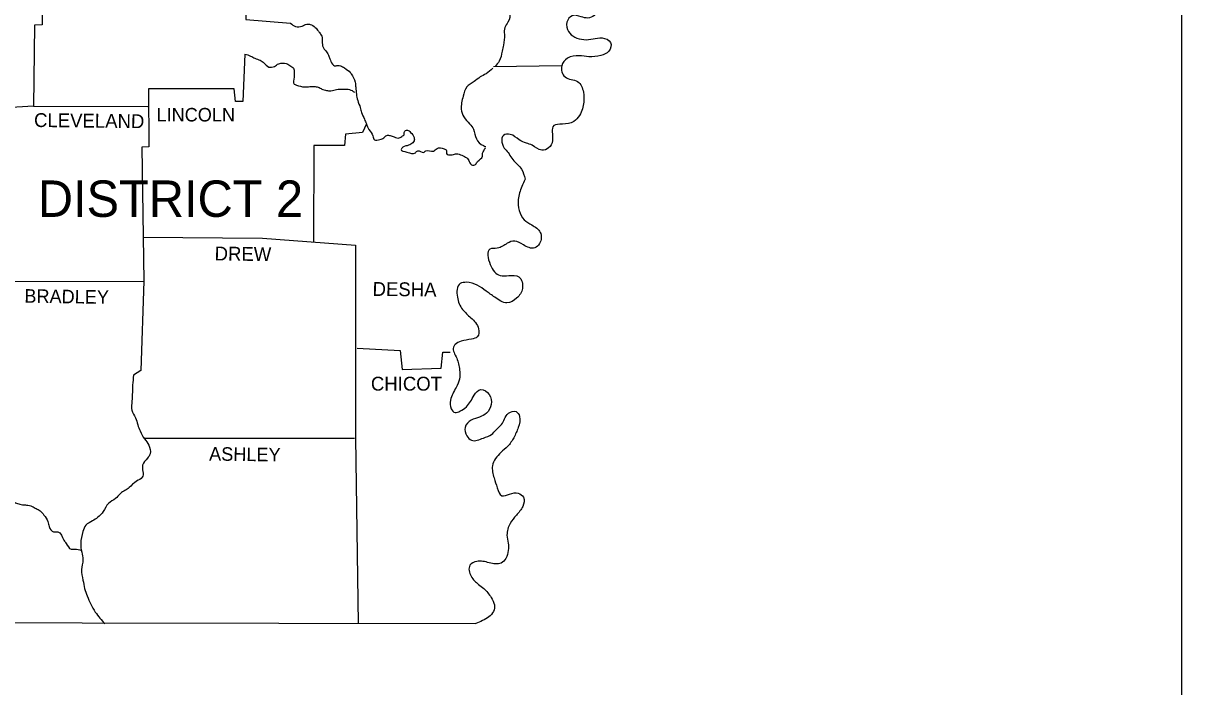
# Model space of a CAD drawing. Extents: x 1671357 to 13005564, y 567358 to 14261451.
# Drawn here: x 12758315.016 to 12758318.61, y 14259950.22 to 14259952.279 of the extents above; entities that cross this region are included whole.
import ezdxf

# ---------------------------------------------------------------- set-up
doc = ezdxf.new("R2010")
doc.units = 0
doc.layers.add('Default', color=7, linetype='Continuous')

msp = doc.modelspace()

# ---------------------------------------------------------------- linework, layer by layer
at = {"layer": 'Default'}
for p, q in [((12758318.61, 14259938.3536), (12758318.61, 14259959.3706)), ((12758316.475, 14259952.1446), (12758316.688, 14259952.1476))]:
    msp.add_line(p, q, dxfattribs=at)
for points in [[(12758316.226, 14259952.7956), (12758315.848, 14259952.8056), (12758315.846, 14259952.6826), (12758315.081, 14259952.6796), (12758315.075, 14259952.2736), (12758315.052, 14259952.2726), (12758315.049, 14259952.0216), (12758314.757, 14259952.0036), (12758314.756, 14259951.8786)], [(12758315.715, 14259952.6666), (12758315.707, 14259952.2896), (12758315.846, 14259952.2786)], [(12758315.704, 14259952.1826), (12758315.698, 14259952.0356), (12758315.675, 14259952.0356), (12758315.671, 14259952.0746), (12758315.405, 14259952.0746), (12758315.406, 14259951.8946), (12758315.385, 14259951.8936), (12758315.391, 14259951.4786)], [(12758315.049, 14259952.0216), (12758315.403, 14259952.0196)], [(12758316.081, 14259951.9666), (12758316.069, 14259951.9396), (12758316.016, 14259951.9346), (12758316.013, 14259951.8986), (12758315.918, 14259951.8986), (12758315.917, 14259951.5996)], [(12758315.388, 14259951.6146), (12758315.759, 14259951.6116), (12758316.047, 14259951.5896)], [(12758316.047, 14259951.5896), (12758316.047, 14259950.9916), (12758316.055, 14259950.4166)], [(12758314.939, 14259951.4776), (12758315.391, 14259951.4786), (12758315.381, 14259951.2006), (12758315.359, 14259951.1866)], [(12758316.052, 14259951.2706), (12758316.186, 14259951.2626), (12758316.192, 14259951.2046), (12758316.313, 14259951.2086), (12758316.318, 14259951.2576), (12758316.341, 14259951.2576)], [(12758312.753, 14259951.2316), (12758312.755, 14259950.4226), (12758316.42, 14259950.4166)], [(12758315.394, 14259950.9906), (12758316.044, 14259950.9906)]]:
    msp.add_lwpolyline(points, dxfattribs=at)
for points in [[(12758317.262, 14259953.1176), (12758317.239, 14259953.0886), (12758317.205, 14259953.1066), (12758317.205, 14259953.1306), (12758317.21, 14259953.1556), (12758317.198, 14259953.1716), (12758317.177, 14259953.1646), (12758317.177, 14259953.1336), (12758317.175, 14259953.1036), (12758317.169, 14259953.0606), (12758317.183, 14259953.0476), (12758317.215, 14259953.0436), (12758317.238, 14259953.0376), (12758317.252, 14259953.0146), (12758317.251, 14259952.9866), (12758317.24, 14259952.9596), (12758317.224, 14259952.9376), (12758317.199, 14259952.9296), (12758317.179, 14259952.9426), (12758317.171, 14259952.9686), (12758317.162, 14259952.9916), (12758317.145, 14259953.0086), (12758317.127, 14259952.9896), (12758317.123, 14259952.9546), (12758317.124, 14259952.9246), (12758317.124, 14259952.8836), (12758317.15, 14259952.8566), (12758317.166, 14259952.8256), (12758317.161, 14259952.7976), (12758317.142, 14259952.7646), (12758317.134, 14259952.7356), (12758317.126, 14259952.6966), (12758317.127, 14259952.6536), (12758317.12, 14259952.6116), (12758317.106, 14259952.5836), (12758317.08, 14259952.5606), (12758317.063, 14259952.5456), (12758317.049, 14259952.5306), (12758317.042, 14259952.5006), (12758317.037, 14259952.4796), (12758317.018, 14259952.4546), (12758317.003, 14259952.4526), (12758316.991, 14259952.4626), (12758316.987, 14259952.4796), (12758316.987, 14259952.4966), (12758316.979, 14259952.5136), (12758316.954, 14259952.5206), (12758316.934, 14259952.5196), (12758316.925, 14259952.5056), (12758316.938, 14259952.4666), (12758316.943, 14259952.4416), (12758316.936, 14259952.4076), (12758316.94, 14259952.4036), (12758316.904, 14259952.3846), (12758316.875, 14259952.3816), (12758316.851, 14259952.3746), (12758316.828, 14259952.3596), (12758316.817, 14259952.3376), (12758316.801, 14259952.3196), (12758316.787, 14259952.3026), (12758316.768, 14259952.2946), (12758316.747, 14259952.2986), (12758316.719, 14259952.3016), (12758316.703, 14259952.2816), (12758316.708, 14259952.2526), (12758316.727, 14259952.2356), (12758316.755, 14259952.2276), (12758316.784, 14259952.2296), (12758316.812, 14259952.2326), (12758316.838, 14259952.2186), (12758316.833, 14259952.1916), (12758316.808, 14259952.1786), (12758316.771, 14259952.1746), (12758316.741, 14259952.1776), (12758316.705, 14259952.1696), (12758316.687, 14259952.1466), (12758316.697, 14259952.1116), (12758316.736, 14259952.0976), (12758316.754, 14259952.0646), (12758316.755, 14259952.0336), (12758316.742, 14259951.9926), (12758316.724, 14259951.9736), (12758316.689, 14259951.9656), (12758316.662, 14259951.9606), (12758316.658, 14259951.9146), (12758316.646, 14259951.8916), (12758316.625, 14259951.8846), (12758316.595, 14259951.8996), (12758316.577, 14259951.9066), (12758316.555, 14259951.9166), (12758316.527, 14259951.9336), (12758316.506, 14259951.9306), (12758316.512, 14259951.8866), (12758316.514, 14259951.8846), (12758316.538, 14259951.8516), (12758316.562, 14259951.8256), (12758316.573, 14259951.7946)], [(12758316.226, 14259952.7956), (12758316.229, 14259952.7546), (12758316.253, 14259952.7486), (12758316.263, 14259952.7376), (12758316.268, 14259952.7146), (12758316.285, 14259952.7046), (12758316.308, 14259952.6906), (12758316.322, 14259952.6806), (12758316.332, 14259952.6646), (12758316.338, 14259952.6386), (12758316.354, 14259952.6216), (12758316.376, 14259952.6136), (12758316.392, 14259952.5946), (12758316.402, 14259952.5676), (12758316.418, 14259952.5556), (12758316.434, 14259952.5346), (12758316.442, 14259952.5256), (12758316.456, 14259952.5016), (12758316.47, 14259952.4896), (12758316.48, 14259952.4826), (12758316.496, 14259952.4776), (12758316.516, 14259952.4646), (12758316.529, 14259952.4446), (12758316.529, 14259952.4296), (12758316.524, 14259952.4066), (12758316.52, 14259952.3826), (12758316.518, 14259952.3556), (12758316.516, 14259952.3316), (12758316.525, 14259952.3116), (12758316.52, 14259952.2816), (12758316.51, 14259952.2656), (12758316.509, 14259952.2436), (12758316.506, 14259952.2106), (12758316.502, 14259952.1916), (12758316.493, 14259952.1606), (12758316.48, 14259952.1446)], [(12758315.846, 14259952.2786), (12758315.861, 14259952.2686), (12758315.882, 14259952.2696), (12758315.896, 14259952.2756), (12758315.907, 14259952.2746), (12758315.922, 14259952.2656), (12758315.932, 14259952.2536), (12758315.939, 14259952.2446), (12758315.944, 14259952.2306), (12758315.944, 14259952.2176), (12758315.949, 14259952.1996), (12758315.955, 14259952.1926), (12758315.963, 14259952.1796), (12758315.968, 14259952.1676), (12758315.971, 14259952.1596), (12758315.982, 14259952.1466), (12758315.992, 14259952.1476), (12758316.001, 14259952.1466), (12758316.013, 14259952.1396), (12758316.031, 14259952.1256), (12758316.034, 14259952.1216), (12758316.046, 14259952.0956), (12758316.048, 14259952.0796), (12758316.05, 14259952.0586), (12758316.054, 14259952.0386), (12758316.062, 14259952.0166), (12758316.066, 14259952.0016), (12758316.075, 14259951.9806), (12758316.081, 14259951.9666), (12758316.089, 14259951.9486), (12758316.101, 14259951.9286), (12758316.106, 14259951.9166), (12758316.123, 14259951.9176), (12758316.135, 14259951.9226), (12758316.144, 14259951.9306), (12758316.155, 14259951.9296), (12758316.167, 14259951.9256), (12758316.183, 14259951.9226), (12758316.193, 14259951.9286), (12758316.198, 14259951.9326), (12758316.199, 14259951.9416), (12758316.208, 14259951.9466), (12758316.218, 14259951.9396), (12758316.229, 14259951.9236), (12758316.229, 14259951.9136), (12758316.225, 14259951.9076), (12758316.212, 14259951.8996), (12758316.194, 14259951.8936), (12758316.189, 14259951.8866), (12758316.206, 14259951.8786), (12758316.233, 14259951.8766), (12758316.24, 14259951.8826), (12758316.258, 14259951.8776), (12758316.265, 14259951.8826), (12758316.289, 14259951.8816), (12758316.3, 14259951.8896), (12758316.322, 14259951.8886), (12758316.329, 14259951.8836), (12758316.329, 14259951.8746), (12758316.347, 14259951.8706), (12758316.36, 14259951.8736), (12758316.377, 14259951.8686), (12758316.392, 14259951.8606), (12758316.4, 14259951.8496), (12758316.41, 14259951.8376), (12758316.419, 14259951.8406), (12758316.426, 14259951.8496), (12758316.441, 14259951.8656), (12758316.441, 14259951.8756), (12758316.445, 14259951.8826), (12758316.45, 14259951.8926)], [(12758315.704, 14259952.1826), (12758315.722, 14259952.1766), (12758315.735, 14259952.1696), (12758315.752, 14259952.1636), (12758315.763, 14259952.1556), (12758315.778, 14259952.1426), (12758315.796, 14259952.1446), (12758315.809, 14259952.1526), (12758315.822, 14259952.1546), (12758315.832, 14259952.1536), (12758315.843, 14259952.1476), (12758315.855, 14259952.1386), (12758315.857, 14259952.1256), (12758315.857, 14259952.1106), (12758315.857, 14259952.0896), (12758315.864, 14259952.0866), (12758315.889, 14259952.0806), (12758315.906, 14259952.0816), (12758315.922, 14259952.0816), (12758315.935, 14259952.0786), (12758315.946, 14259952.0726), (12758315.954, 14259952.0706), (12758315.966, 14259952.0686), (12758315.976, 14259952.0696), (12758315.993, 14259952.0736), (12758316.003, 14259952.0736), (12758316.019, 14259952.0736), (12758316.029, 14259952.0726), (12758316.044, 14259952.0646)], [(12758316.473, 14259952.1386), (12758316.452, 14259952.1216), (12758316.434, 14259952.1116), (12758316.415, 14259952.0976), (12758316.392, 14259952.0806), (12758316.381, 14259952.0516), (12758316.375, 14259952.0116), (12758316.383, 14259951.9876), (12758316.401, 14259951.9666), (12758316.413, 14259951.9496), (12758316.422, 14259951.9196), (12758316.444, 14259951.8986), (12758316.451, 14259951.8956)], [(12758316.573, 14259951.7946), (12758316.563, 14259951.7716), (12758316.552, 14259951.7316), (12758316.555, 14259951.6976), (12758316.57, 14259951.6686), (12758316.594, 14259951.6526), (12758316.62, 14259951.6296), (12758316.618, 14259951.5946), (12758316.603, 14259951.5816), (12758316.568, 14259951.5906), (12758316.541, 14259951.6026), (12758316.518, 14259951.5956), (12758316.487, 14259951.5806), (12758316.464, 14259951.5776), (12758316.465, 14259951.5296), (12758316.496, 14259951.4956), (12758316.523, 14259951.4956), (12758316.554, 14259951.4916), (12758316.565, 14259951.4556), (12758316.547, 14259951.4256), (12758316.517, 14259951.4106), (12758316.479, 14259951.4286), (12758316.452, 14259951.4476), (12758316.425, 14259951.4656), (12758316.391, 14259951.4746), (12758316.372, 14259951.4706), (12758316.363, 14259951.4286), (12758316.379, 14259951.3906), (12758316.405, 14259951.3646), (12758316.429, 14259951.3306), (12758316.425, 14259951.3056), (12758316.407, 14259951.2986), (12758316.375, 14259951.2916), (12758316.356, 14259951.2816), (12758316.351, 14259951.2736), (12758316.361, 14259951.2396), (12758316.37, 14259951.2026), (12758316.37, 14259951.1746), (12758316.359, 14259951.1486), (12758316.342, 14259951.1086), (12758316.344, 14259951.0826), (12758316.356, 14259951.0706), (12758316.371, 14259951.0746), (12758316.391, 14259951.0886), (12758316.404, 14259951.1046), (12758316.415, 14259951.1246), (12758316.436, 14259951.1416), (12758316.462, 14259951.1266), (12758316.468, 14259951.0956), (12758316.453, 14259951.0686), (12758316.432, 14259951.0566), (12758316.406, 14259951.0466), (12758316.387, 14259951.0246), (12758316.392, 14259950.9986), (12758316.407, 14259950.9846), (12758316.444, 14259950.9916), (12758316.469, 14259951.0026), (12758316.483, 14259951.0166), (12758316.5, 14259951.0336), (12758316.509, 14259951.0506), (12758316.522, 14259951.0686), (12758316.545, 14259951.0736), (12758316.556, 14259951.0586), (12758316.552, 14259951.0246), (12758316.538, 14259950.9926), (12758316.519, 14259950.9656), (12758316.498, 14259950.9466), (12758316.472, 14259950.9056), (12758316.477, 14259950.8676), (12758316.487, 14259950.8366), (12758316.501, 14259950.8126), (12758316.525, 14259950.8176), (12758316.552, 14259950.8206), (12758316.568, 14259950.8076), (12758316.566, 14259950.7796), (12758316.546, 14259950.7526), (12758316.527, 14259950.7266), (12758316.517, 14259950.6906), (12758316.521, 14259950.6656), (12758316.521, 14259950.6426), (12758316.513, 14259950.6176), (12758316.499, 14259950.6036), (12758316.462, 14259950.6046), (12758316.423, 14259950.6086), (12758316.402, 14259950.5966), (12758316.406, 14259950.5626), (12758316.429, 14259950.5376), (12758316.445, 14259950.5246), (12758316.468, 14259950.4966), (12758316.478, 14259950.4736), (12758316.475, 14259950.4536), (12758316.461, 14259950.4366), (12758316.42, 14259950.4166)], [(12758315.359, 14259951.1866), (12758315.356, 14259951.1556), (12758315.355, 14259951.1266), (12758315.353, 14259951.0986), (12758315.353, 14259951.0776), (12758315.365, 14259951.0546), (12758315.372, 14259951.0326), (12758315.379, 14259951.0136), (12758315.393, 14259950.9886), (12758315.406, 14259950.9696), (12758315.41, 14259950.9426), (12758315.402, 14259950.9286), (12758315.387, 14259950.9076), (12758315.386, 14259950.8696), (12758315.368, 14259950.8576), (12758315.345, 14259950.8376), (12758315.332, 14259950.8286), (12758315.318, 14259950.8196), (12758315.303, 14259950.8036), (12758315.281, 14259950.7886), (12758315.265, 14259950.7636), (12758315.247, 14259950.7446), (12758315.232, 14259950.7346), (12758315.211, 14259950.7216), (12758315.202, 14259950.7016), (12758315.195, 14259950.6646), (12758315.198, 14259950.6376), (12758315.202, 14259950.6136), (12758315.197, 14259950.5836), (12758315.202, 14259950.5506), (12758315.207, 14259950.5246), (12758315.215, 14259950.5016), (12758315.226, 14259950.4756), (12758315.24, 14259950.4516), (12758315.27, 14259950.4146)], [(12758314.362, 14259950.9556), (12758314.378, 14259950.9666), (12758314.393, 14259950.9726), (12758314.408, 14259950.9696), (12758314.424, 14259950.9676), (12758314.438, 14259950.9696), (12758314.456, 14259950.9666), (12758314.471, 14259950.9576), (12758314.488, 14259950.9506), (12758314.505, 14259950.9506), (12758314.52, 14259950.9506), (12758314.533, 14259950.9416), (12758314.557, 14259950.9426), (12758314.577, 14259950.9506), (12758314.597, 14259950.9566), (12758314.624, 14259950.9596), (12758314.648, 14259950.9426), (12758314.665, 14259950.9286), (12758314.679, 14259950.9126), (12758314.689, 14259950.8946), (12758314.7, 14259950.8846), (12758314.718, 14259950.8776), (12758314.732, 14259950.8746), (12758314.749, 14259950.8696), (12758314.758, 14259950.8656), (12758314.766, 14259950.8466), (12758314.779, 14259950.8206), (12758314.804, 14259950.8116), (12758314.835, 14259950.8236), (12758314.86, 14259950.8306), (12758314.878, 14259950.8366), (12758314.889, 14259950.8406), (12758314.899, 14259950.8416), (12758314.896, 14259950.8436), (12758314.908, 14259950.8466), (12758314.919, 14259950.8386), (12758314.926, 14259950.8276), (12758314.938, 14259950.8116), (12758314.949, 14259950.7976), (12758314.96, 14259950.7926), (12758314.971, 14259950.7986), (12758314.986, 14259950.7936), (12758314.999, 14259950.7886), (12758315.014, 14259950.7846), (12758315.027, 14259950.7836), (12758315.044, 14259950.7796), (12758315.057, 14259950.7726), (12758315.069, 14259950.7656), (12758315.081, 14259950.7526), (12758315.093, 14259950.7326), (12758315.097, 14259950.7166), (12758315.111, 14259950.7006), (12758315.124, 14259950.7006), (12758315.143, 14259950.6746), (12758315.15, 14259950.6646), (12758315.165, 14259950.6466), (12758315.176, 14259950.6466), (12758315.197, 14259950.6426)]]:
    msp.add_spline(points, degree=3, dxfattribs=at)

# ---------------------------------------------------------------- texts
for s, height, rotation, p in [('CLEVELAND', 0.04301, 359.3338, (12758315.05, 14259951.9566)), ('DREW', 0.043, 359.2361, (12758315.61, 14259951.5426)), ('BRADLEY', 0.04199, 359.1385, (12758315.02, 14259951.4116)), ('DESHA', 0.043, 359.3772, (12758316.1, 14259951.4326)), ('ASHLEY', 0.04201, 359.2327, (12758315.593, 14259950.9216))]:
    msp.add_text(s, height=height, rotation=rotation, dxfattribs=at).set_placement(p)
for s, height, p in [('LINCOLN', 0.042, (12758315.43, 14259951.9736)), ('DISTRICT 2', 0.113, (12758315.062, 14259951.6776)), ('CHICOT', 0.043, (12758316.095, 14259951.1386))]:
    msp.add_text(s, height=height, dxfattribs=at).set_placement(p)

doc.saveas('drawing.dxf')
